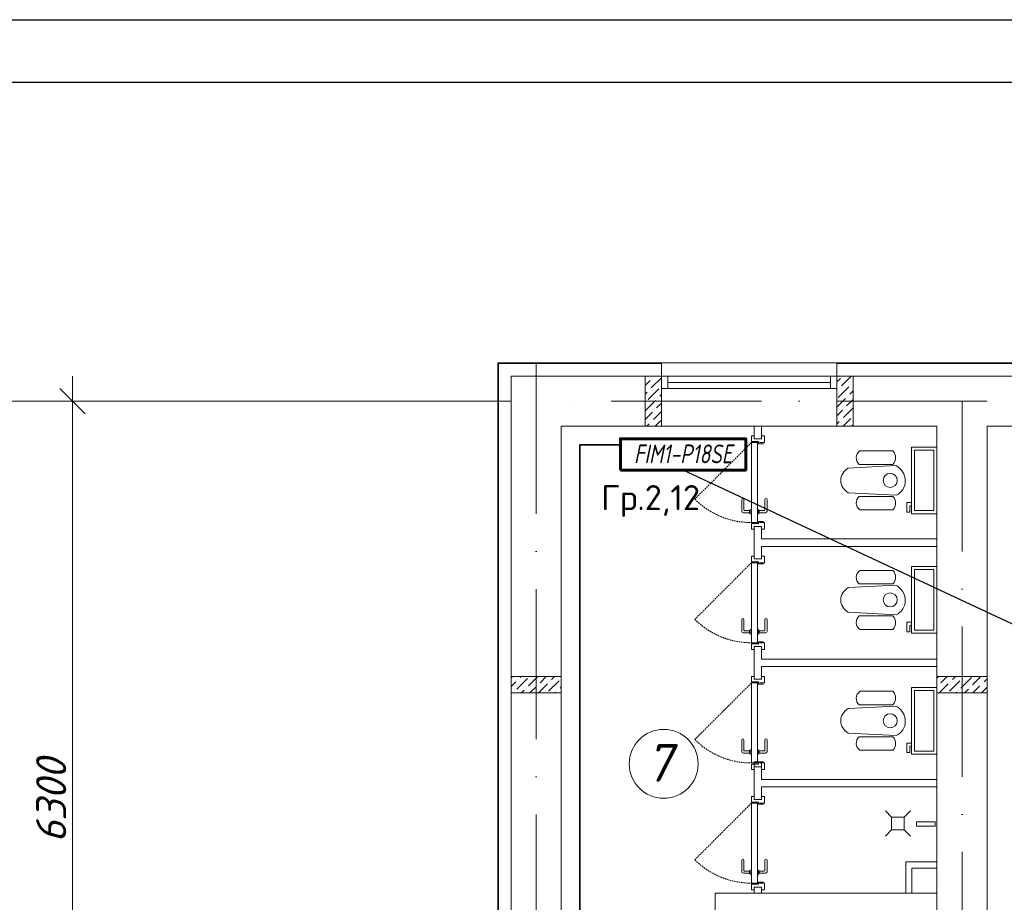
# Model space of a CAD drawing. Header units: millimetres. Extents: x 1114507 to 93926427, y 174473 to 817039.
# Tile 373 of 483: x 1892729 to 1900590, y 778423 to 785472. Entities that reach past the tile are written whole.
import ezdxf
from ezdxf.enums import TextEntityAlignment as Align

# ---------------------------------------------------------------- set-up
doc = ezdxf.new("R2010")
doc.units = ezdxf.units.MM
doc.linetypes.add('ACAD_ISO10W100', pattern=[18, 12, -3, 0, -3])
doc.linetypes.add('Beruniy Xref$0$DASHED', pattern=[19.05, 12.7, -6.35])
doc.layers.add('chiller fankoyl', color=7, linetype='Continuous')
doc.layers.add('kcd_tx', color=7, linetype='Continuous')
for name, color, linetype, lineweight in [('expl', 234, 'Continuous', 13), ('Radiator', 40, 'Continuous', 60), ('размеры', 12, 'Continuous', 15), ('Сантехника', 150, 'Continuous', 13)]:
    doc.layers.add(name, color=color, linetype=linetype, lineweight=lineweight)
doc.layers.add('АСО-стены кирпич 380 мм', color=7, linetype='Continuous', lineweight=35, true_color=0x745739)
doc.styles.add('iso', font='isocpeur.TTF')
doc.styles.add('ISOC-330-0.77', font='isocpeui.ttf', dxfattribs={"width": 0.77, "height": 330})
doc.styles.get("Standard").update_dxf_attribs({"font": 'isocpeui.ttf'})
doc.styles.add('Суннат', font='ariali.ttf', dxfattribs={"height": 250})

# ---------------------------------------------------------------- blocks, each defined once
blk = doc.blocks.new('blokqav2mak')
at = {"color": 252, "lineweight": 0, "ltscale": 100}
for p, q in [((1546682, 782732.1), (1545375, 782732.1)), ((1545375, 782732.1), (1545375, 775375.1)), ((1546682, 782625.1), (1546682, 782732.1)), ((1550282, 782732.1), (1548082, 782732.1)), ((1548082, 782625.1), (1548082, 782732.1))]:
    blk.add_line(p, q, dxfattribs=at)
at = {"color": 32, "lineweight": 0, "ltscale": 100}
for p, q in [((1546682, 782725.1), (1545382, 782725.1)), ((1545382, 782725.1), (1545382, 775375.1)), ((1550282, 782725.1), (1548082, 782725.1))]:
    blk.add_line(p, q, dxfattribs=at)
at = {"color": 1, "linetype": 'ACAD_ISO10W100', "lineweight": 0, "ltscale": 100}
for p, q in [((1545682, 782725.1), (1545682, 766825.1)), ((1572682, 782425.1), (1545682, 782425.1)), ((1549082, 782425.1), (1549082, 766825.1))]:
    blk.add_line(p, q, dxfattribs=at)
at = {"lineweight": 0, "ltscale": 100}
for p, q in [((1548082, 782732.1), (1546682, 782732.1)), ((1546682, 782625.1), (1545482, 782625.1)), ((1545482, 782625.1), (1545482, 775455.1)), ((1546682, 782225.1), (1546682, 782625.1)), ((1550282, 782625.1), (1548082, 782625.1)), ((1548082, 782225.1), (1548082, 782625.1)), ((1546682, 782225.1), (1545882, 782225.1)), ((1545882, 782225.1), (1545882, 775455.1)), ((1548082, 782225.1), (1546682, 782225.1)), ((1548882, 782225.1), (1548082, 782225.1)), ((1548882, 776325.1), (1548882, 782225.1)), ((1550282, 782225.1), (1549282, 782225.1)), ((1549282, 776325.1), (1549282, 782225.1)), ((1548682, 778495.1), (1548682, 778695.1)), ((1548682, 778695.1), (1548882, 778695.1)), ((1548882, 778695.1), (1548882, 778495.1)), ((1547112, 776325.1), (1547112, 778495.1)), ((1547112, 778495.1), (1548882, 778495.1)), ((1548882, 778495.1), (1548682, 778495.1))]:
    blk.add_line(p, q, dxfattribs=at)
at = {"linetype": 'Continuous', "lineweight": 0, "ltscale": 100}
for p, q in [((1546552, 782616.6, 0), (1546560.5, 782625.1, 0)), ((1546601.4, 782531.3, 0), (1546682, 782611.9, 0)), ((1546626.7, 782623.9, 0), (1546627.9, 782625.1, 0)), ((1548118.8, 782548.1, 0), (1548195.8, 782625.1, 0)), ((1548127.2, 782623.9, 0), (1548127.2, 782623.9, 0)), ((1546552, 782549.2, 0), (1546593, 782590.2, 0)), ((1546609.8, 782607, 0), (1546609.8, 782607, 0)), ((1546677.2, 782539.7, 0), (1546677.2, 782539.7, 0)), ((1548082, 782578.7, 0), (1548110.4, 782607, 0)), ((1548093.6, 782455.5, 0), (1548177.8, 782539.7, 0)), ((1548102, 782531.3, 0), (1548102, 782531.3, 0)), ((1548194.6, 782556.5, 0), (1548194.6, 782556.5, 0)), ((1548211.4, 782573.3, 0), (1548212, 782573.9, 0)), ((1546552, 782481.9, 0), (1546567.7, 782497.6, 0)), ((1546576.1, 782438.6, 0), (1546660.3, 782522.8, 0)), ((1546584.6, 782514.4, 0), (1546584.6, 782514.4, 0)), ((1546668.7, 782463.9, 0), (1546682, 782477.2, 0)), ((1548082, 782511.3, 0), (1548085.2, 782514.4, 0)), ((1548169.3, 782463.9, 0), (1548169.3, 782463.9, 0)), ((1548186.2, 782480.7, 0), (1548212, 782506.6, 0)), ((1546552, 782347.2, 0), (1546635.1, 782430.2, 0)), ((1546559.3, 782421.8, 0), (1546559.3, 782421.8, 0)), ((1546643.5, 782371.3, 0), (1546682, 782409.8, 0)), ((1546651.9, 782447.1, 0), (1546651.9, 782447.1, 0)), ((1548082, 782376.6, 0), (1548152.5, 782447.1, 0)), ((1548160.9, 782388.1, 0), (1548212, 782439.2, 0)), ((1546552, 782279.8, 0), (1546609.8, 782337.6, 0)), ((1546618.2, 782278.7, 0), (1546682, 782342.5, 0)), ((1546626.7, 782354.5, 0), (1546626.7, 782354.5, 0)), ((1548082, 782309.2, 0), (1548127.2, 782354.5, 0)), ((1548135.7, 782295.5, 0), (1548212, 782371.9, 0)), ((1548144.1, 782371.3, 0), (1548144.1, 782371.3, 0)), ((1548211.4, 782303.9, 0), (1548211.4, 782303.9, 0)), ((1546564.7, 782225.1, 0), (1546584.6, 782245, 0)), ((1546601.4, 782261.8, 0), (1546601.4, 782261.8, 0)), ((1546632, 782225.1, 0), (1546677.2, 782270.3, 0)), ((1548082, 782241.9, 0), (1548102, 782261.8, 0)), ((1548118.8, 782278.7, 0), (1548118.8, 782278.7, 0)), ((1548132.6, 782225.1, 0), (1548194.6, 782287.1, 0)), ((1548203, 782228.2, 0), (1548212, 782237.2, 0)), ((1545482, 780214.5, 0), (1545492.7, 780225.1, 0)), ((1545482, 780147.1, 0), (1545519.4, 780184.5, 0)), ((1545527.9, 780125.6, 0), (1545612.1, 780209.8, 0)), ((1545536.3, 780201.4, 0), (1545536.3, 780201.4, 0)), ((1545553.1, 780218.2, 0), (1545560, 780225.1, 0)), ((1545620.5, 780150.9, 0), (1545694.7, 780225.1, 0)), ((1545713.1, 780176.1, 0), (1545762.1, 780225.1, 0)), ((1545780.4, 780108.8, 0), (1545864.6, 780193, 0)), ((1545788.9, 780184.5, 0), (1545788.9, 780184.5, 0)), ((1545805.7, 780201.4, 0), (1545829.4, 780225.1, 0)), ((1545881.5, 780209.8, 0), (1545881.5, 780209.8, 0)), ((1548882, 780211.9, 0), (1548895.2, 780225.1, 0)), ((1548913.6, 780176.1, 0), (1548962.5, 780225.1, 0)), ((1548980.9, 780108.8, 0), (1549065.1, 780193, 0)), ((1548989.3, 780184.5, 0), (1548989.3, 780184.5, 0)), ((1549006.2, 780201.4, 0), (1549029.9, 780225.1, 0)), ((1549073.5, 780134, 0), (1549157.7, 780218.2, 0)), ((1549082, 780209.8, 0), (1549082, 780209.8, 0)), ((1549166.1, 780159.3, 0), (1549232, 780225.1, 0)), ((1549258.7, 780184.5, 0), (1549282, 780207.8, 0)), ((1545511, 780108.8, 0), (1545511, 780108.8, 0)), ((1545564.7, 780095.1, 0), (1545586.8, 780117.2, 0)), ((1545603.6, 780134, 0), (1545603.6, 780134, 0)), ((1545632.1, 780095.1, 0), (1545679.4, 780142.4, 0)), ((1545696.2, 780159.3, 0), (1545696.2, 780159.3, 0)), ((1545699.4, 780095.1, 0), (1545772, 780167.7, 0)), ((1545834.1, 780095.1, 0), (1545839.4, 780100.4, 0)), ((1545856.2, 780117.2, 0), (1545856.2, 780117.2, 0)), ((1545873, 780134, 0), (1545882, 780143, 0)), ((1548896.7, 780159.3, 0), (1548896.7, 780159.3, 0)), ((1548899.9, 780095.1, 0), (1548972.5, 780167.7, 0)), ((1549034.6, 780095.1, 0), (1549039.9, 780100.4, 0)), ((1549056.7, 780117.2, 0), (1549056.7, 780117.2, 0)), ((1549102, 780095.1, 0), (1549132.5, 780125.6, 0)), ((1549149.3, 780142.4, 0), (1549149.3, 780142.4, 0)), ((1549169.3, 780095.1, 0), (1549225.1, 780150.9, 0)), ((1549236.7, 780095.1, 0), (1549282, 780140.5, 0)), ((1549241.9, 780167.7, 0), (1549241.9, 780167.7, 0))]:
    blk.add_line(p, q, dxfattribs=at)
at = {"color": 5, "lineweight": 0}
for p, q in [((1546732, 782625.1), (1546682, 782625.1)), ((1546682, 782625.1), (1546682, 782525.1)), ((1548032, 782625.1), (1546732, 782625.1)), ((1546732, 782525.1), (1546732, 782625.1)), ((1548032, 782525.1), (1548032, 782625.1)), ((1548032, 782625.1), (1548082, 782625.1)), ((1548082, 782625.1), (1548082, 782525.1)), ((1548032, 782575.1), (1546732, 782575.1)), ((1546682, 782525.1), (1546732, 782525.1)), ((1548032, 782525.1), (1546732, 782525.1)), ((1548082, 782525.1), (1548032, 782525.1))]:
    blk.add_line(p, q, dxfattribs=at)
at = {"color": 0, "linetype": 'ByBlock', "lineweight": 0}
blk.add_line((1542080.2, 782325.1), (1541880.2, 782525.1), dxfattribs=at)
at = {"color": 0, "lineweight": 0}
for p, q in [((1547422, 782147), (1547400.2, 782147)), ((1547400.2, 782147), (1547400.2, 782103.2)), ((1547503.9, 782147), (1547482, 782147)), ((1547503.9, 782094.5), (1547503.9, 782147)), ((1547400.2, 782103.2), (1547457, 782103.2)), ((1547448.3, 782094.5), (1547400.2, 782094.5)), ((1547400.2, 782094.5), (1547400.2, 781455.7)), ((1547422, 782125.1), (1547482, 782125.1)), ((1547448.3, 781455.7), (1547448.3, 782094.5)), ((1547457, 782103.2), (1547457, 782085.7)), ((1547457, 782085.7), (1547496.4, 782085.7)), ((1547465.8, 782094.5), (1547503.9, 782094.5)), ((1547323.2, 781547.6), (1547323.2, 781639.5)), ((1547340.7, 781639.5), (1547340.7, 781556.4)), ((1547507.8, 781639.5), (1547507.8, 781556.4)), ((1547525.3, 781547.6), (1547525.3, 781639.5)), ((1547386.2, 781534.5), (1547336.3, 781534.5)), ((1547345.1, 781552), (1547386.2, 781552)), ((1547386.2, 781534.5), (1547386.2, 781552)), ((1547390.5, 781556.4), (1547391.4, 781556.4)), ((1547391.4, 781530.1), (1547390.5, 781530.1)), ((1547400.2, 781560.7), (1547391.4, 781560.7)), ((1547391.4, 781560.7), (1547391.4, 781525.7)), ((1547391.4, 781525.7), (1547400.2, 781525.7)), ((1547400.2, 781525.7), (1547400.2, 781560.7)), ((1547448.3, 781560.7), (1547457, 781560.7)), ((1547457, 781525.7), (1547448.3, 781525.7)), ((1547457, 781560.7), (1547457, 781525.7)), ((1547457.9, 781556.4), (1547457, 781556.4)), ((1547457, 781530.1), (1547457.9, 781530.1)), ((1547503.4, 781552), (1547462.3, 781552)), ((1547462.3, 781534.5), (1547462.3, 781552)), ((1547462.3, 781534.5), (1547512.1, 781534.5)), ((1547400.2, 781455.7), (1547448.3, 781455.7)), ((1547400.2, 781403.2), (1547400.2, 781447)), ((1547400.2, 781447), (1547457, 781447)), ((1547457, 781447), (1547457, 781464.5)), ((1547457, 781464.5), (1547496.4, 781464.5)), ((1547465.8, 781455.7), (1547503.9, 781455.7)), ((1547503.9, 781455.7), (1547503.9, 781403.2)), ((1547422, 781403.2), (1547400.2, 781403.2)), ((1547422, 781425.1), (1547482, 781425.1)), ((1547503.9, 781403.2), (1547482, 781403.2)), ((1547422, 781187), (1547400.2, 781187)), ((1547400.2, 781187), (1547400.2, 781143.2)), ((1547400.2, 781143.2), (1547457, 781143.2)), ((1547448.3, 781134.5), (1547400.2, 781134.5)), ((1547400.2, 781134.5), (1547400.2, 780495.7)), ((1547422, 781165.1), (1547482, 781165.1)), ((1547448.3, 780495.7), (1547448.3, 781134.5)), ((1547457, 781143.2), (1547457, 781125.7)), ((1547457, 781125.7), (1547496.4, 781125.7)), ((1547465.8, 781134.5), (1547503.9, 781134.5)), ((1547503.9, 781187), (1547482, 781187)), ((1547503.9, 781134.5), (1547503.9, 781187)), ((1547323.2, 780587.6), (1547323.2, 780679.5)), ((1547340.7, 780679.5), (1547340.7, 780596.4)), ((1547507.8, 780679.5), (1547507.8, 780596.4)), ((1547525.3, 780587.6), (1547525.3, 780679.5)), ((1547386.2, 780574.5), (1547336.3, 780574.5)), ((1547345.1, 780592), (1547386.2, 780592)), ((1547386.2, 780574.5), (1547386.2, 780592)), ((1547390.5, 780596.4), (1547391.4, 780596.4)), ((1547391.4, 780570.1), (1547390.5, 780570.1)), ((1547400.2, 780600.7), (1547391.4, 780600.7)), ((1547391.4, 780600.7), (1547391.4, 780565.7)), ((1547391.4, 780565.7), (1547400.2, 780565.7)), ((1547400.2, 780565.7), (1547400.2, 780600.7)), ((1547448.3, 780600.7), (1547457, 780600.7)), ((1547457, 780565.7), (1547448.3, 780565.7)), ((1547457, 780600.7), (1547457, 780565.7)), ((1547457.9, 780596.4), (1547457, 780596.4)), ((1547457, 780570.1), (1547457.9, 780570.1)), ((1547503.4, 780592), (1547462.3, 780592)), ((1547462.3, 780574.5), (1547462.3, 780592)), ((1547462.3, 780574.5), (1547512.1, 780574.5)), ((1547400.2, 780495.7), (1547448.3, 780495.7)), ((1547400.2, 780443.2), (1547400.2, 780487)), ((1547400.2, 780487), (1547457, 780487)), ((1547457, 780487), (1547457, 780504.5)), ((1547457, 780504.5), (1547496.4, 780504.5)), ((1547465.8, 780495.7), (1547503.9, 780495.7)), ((1547503.9, 780495.7), (1547503.9, 780443.2)), ((1547422, 780443.2), (1547400.2, 780443.2)), ((1547422, 780465.1), (1547482, 780465.1)), ((1547503.9, 780443.2), (1547482, 780443.2)), ((1547422, 780227), (1547400.2, 780227)), ((1547400.2, 780227), (1547400.2, 780183.2)), ((1547400.2, 780183.2), (1547457, 780183.2)), ((1547448.3, 780174.5), (1547400.2, 780174.5)), ((1547400.2, 780174.5), (1547400.2, 779535.7)), ((1547422, 780205.1), (1547482, 780205.1)), ((1547448.3, 779535.7), (1547448.3, 780174.5)), ((1547457, 780183.2), (1547457, 780165.7)), ((1547465.8, 780174.5), (1547503.9, 780174.5)), ((1547503.9, 780227), (1547482, 780227)), ((1547503.9, 780174.5), (1547503.9, 780227)), ((1547457, 780165.7), (1547496.4, 780165.7)), ((1547323.2, 779627.6), (1547323.2, 779719.5)), ((1547340.7, 779719.5), (1547340.7, 779636.4)), ((1547507.8, 779719.5), (1547507.8, 779636.4)), ((1547525.3, 779627.6), (1547525.3, 779719.5)), ((1547345.1, 779632), (1547386.2, 779632)), ((1547386.2, 779614.5), (1547386.2, 779632)), ((1547390.5, 779636.4), (1547391.4, 779636.4)), ((1547400.2, 779640.7), (1547391.4, 779640.7)), ((1547391.4, 779640.7), (1547391.4, 779605.7)), ((1547400.2, 779605.7), (1547400.2, 779640.7)), ((1547448.3, 779640.7), (1547457, 779640.7)), ((1547457, 779640.7), (1547457, 779605.7)), ((1547457.9, 779636.4), (1547457, 779636.4)), ((1547503.4, 779632), (1547462.3, 779632)), ((1547462.3, 779614.5), (1547462.3, 779632)), ((1547386.2, 779614.5), (1547336.3, 779614.5)), ((1547391.4, 779610.1), (1547390.5, 779610.1)), ((1547391.4, 779605.7), (1547400.2, 779605.7)), ((1547457, 779605.7), (1547448.3, 779605.7)), ((1547457, 779610.1), (1547457.9, 779610.1)), ((1547457, 779527), (1547457, 779544.5)), ((1547457, 779544.5), (1547496.4, 779544.5)), ((1547462.3, 779614.5), (1547512.1, 779614.5)), ((1547400.2, 779535.7), (1547448.3, 779535.7)), ((1547400.2, 779483.2), (1547400.2, 779527)), ((1547400.2, 779527), (1547457, 779527)), ((1547422, 779483.2), (1547400.2, 779483.2)), ((1547422, 779505.1), (1547482, 779505.1)), ((1547465.8, 779535.7), (1547503.9, 779535.7)), ((1547503.9, 779483.2), (1547482, 779483.2)), ((1547503.9, 779535.7), (1547503.9, 779483.2)), ((1547422, 779267), (1547400.2, 779267)), ((1547400.2, 779267), (1547400.2, 779223.2)), ((1547422, 779245.1), (1547482, 779245.1)), ((1547503.9, 779267), (1547482, 779267)), ((1547503.9, 779214.5), (1547503.9, 779267)), ((1547400.2, 779223.2), (1547457, 779223.2)), ((1547448.3, 779214.5), (1547400.2, 779214.5)), ((1547400.2, 779214.5), (1547400.2, 778575.7)), ((1547448.3, 778575.7), (1547448.3, 779214.5)), ((1547457, 779223.2), (1547457, 779205.7)), ((1547457, 779205.7), (1547496.4, 779205.7)), ((1547465.8, 779214.5), (1547503.9, 779214.5)), ((1547323.2, 778667.6), (1547323.2, 778759.5)), ((1547340.7, 778759.5), (1547340.7, 778676.4)), ((1547507.8, 778759.5), (1547507.8, 778676.4)), ((1547525.3, 778667.6), (1547525.3, 778759.5)), ((1547400.2, 778680.7), (1547391.4, 778680.7)), ((1547391.4, 778680.7), (1547391.4, 778645.7)), ((1547400.2, 778645.7), (1547400.2, 778680.7)), ((1547448.3, 778680.7), (1547457, 778680.7)), ((1547457, 778680.7), (1547457, 778645.7)), ((1547386.2, 778654.5), (1547336.3, 778654.5)), ((1547345.1, 778672), (1547386.2, 778672)), ((1547386.2, 778654.5), (1547386.2, 778672)), ((1547390.5, 778676.4), (1547391.4, 778676.4)), ((1547391.4, 778650.1), (1547390.5, 778650.1)), ((1547391.4, 778645.7), (1547400.2, 778645.7)), ((1547457, 778645.7), (1547448.3, 778645.7)), ((1547457.9, 778676.4), (1547457, 778676.4)), ((1547457, 778650.1), (1547457.9, 778650.1)), ((1547503.4, 778672), (1547462.3, 778672)), ((1547462.3, 778654.5), (1547462.3, 778672)), ((1547462.3, 778654.5), (1547512.1, 778654.5)), ((1547400.2, 778575.7), (1547448.3, 778575.7)), ((1547400.2, 778523.2), (1547400.2, 778567)), ((1547400.2, 778567), (1547457, 778567)), ((1547422, 778523.2), (1547400.2, 778523.2)), ((1547422, 778545.1), (1547482, 778545.1)), ((1547457, 778567), (1547457, 778584.5)), ((1547457, 778584.5), (1547496.4, 778584.5)), ((1547465.8, 778575.7), (1547503.9, 778575.7)), ((1547503.9, 778523.2), (1547482, 778523.2)), ((1547503.9, 778575.7), (1547503.9, 778523.2))]:
    blk.add_line(p, q, dxfattribs=at)
at = {"color": 0, "linetype": 'Beruniy Xref$0$DASHED', "lineweight": 0}
for p, q in [((1547400.2, 782094.5), (1546948.5, 781642.8)), ((1547400.2, 781134.5), (1546948.5, 780682.8)), ((1547400.2, 780174.5), (1546948.5, 779722.8)), ((1547400.2, 779214.5), (1546948.5, 778762.8))]:
    blk.add_line(p, q, dxfattribs=at)
at = {"lineweight": 0}
for p, q in [((1548470.1, 779152.5), (1548520.1, 779102.5)), ((1548670.1, 779152.5), (1548620.1, 779102.5)), ((1548620.1, 779102.5), (1548520.1, 779102.5)), ((1548520.1, 779102.5), (1548520.1, 779002.5)), ((1548620.1, 779002.5), (1548620.1, 779102.5)), ((1548470.1, 778952.5), (1548520.1, 779002.5)), ((1548520.1, 779002.5), (1548620.1, 779002.5)), ((1548670.1, 778952.5), (1548620.1, 779002.5)), ((1548719, 779031.5), (1548719, 779066.2)), ((1548719, 779066.2), (1548866.2, 779066.2)), ((1548866.2, 779031.5), (1548719, 779031.5)), ((1548866.2, 779066.2), (1548866.2, 779031.5))]:
    blk.add_line(p, q, dxfattribs=at)
at = {"color": 144, "lineweight": 0, "ltscale": 100}
for p, q in [((1548882, 778745.1), (1548632, 778745.1)), ((1548632, 778745.1), (1548632, 778495.1))]:
    blk.add_line(p, q, dxfattribs=at)
at = {"color": 0, "linetype": 'Beruniy Xref$0$DASHED', "lineweight": 0}
for centre in [(1547400.2, 782094.5), (1547400.2, 781134.5), (1547400.2, 780174.5), (1547400.2, 779214.5)]:
    blk.add_arc(centre, 638.7, 225, 270, dxfattribs=at)
at = {"color": 0, "lineweight": 0}
for centre, radius, start, end in [((1547331.9, 781639.5), 8.75, 360, 180), ((1547516.5, 781639.5), 8.75, 360, 180), ((1547336.3, 781547.6), 13.1, 180, 270), ((1547345.1, 781556.4), 4.37, 180, 270), ((1547390.5, 781552), 4.37, 90, 180), ((1547390.5, 781534.5), 4.37, 180, 270), ((1547457.9, 781552), 4.37, 360, 90), ((1547457.9, 781534.5), 4.37, 270, 360), ((1547503.4, 781556.4), 4.37, 270, 360), ((1547512.1, 781547.6), 13.1, 270, 360), ((1547331.9, 780679.5), 8.75, 360, 180), ((1547516.5, 780679.5), 8.75, 360, 180), ((1547336.3, 780587.6), 13.1, 180, 270), ((1547345.1, 780596.4), 4.37, 180, 270), ((1547390.5, 780592), 4.37, 90, 180), ((1547390.5, 780574.5), 4.37, 180, 270), ((1547457.9, 780592), 4.37, 360, 90), ((1547457.9, 780574.5), 4.37, 270, 360), ((1547503.4, 780596.4), 4.37, 270, 360), ((1547512.1, 780587.6), 13.1, 270, 360), ((1547331.9, 779719.5), 8.75, 360, 180), ((1547516.5, 779719.5), 8.75, 360, 180), ((1547336.3, 779627.6), 13.1, 180, 270), ((1547345.1, 779636.4), 4.37, 180, 270), ((1547390.5, 779632), 4.37, 90, 180), ((1547457.9, 779632), 4.37, 360, 90), ((1547503.4, 779636.4), 4.37, 270, 360), ((1547512.1, 779627.6), 13.1, 270, 360), ((1547390.5, 779614.5), 4.37, 180, 270), ((1547457.9, 779614.5), 4.37, 270, 360), ((1547331.9, 778759.5), 8.75, 360, 180), ((1547516.5, 778759.5), 8.75, 360, 180), ((1547336.3, 778667.6), 13.1, 180, 270), ((1547345.1, 778676.4), 4.37, 180, 270), ((1547390.5, 778672), 4.37, 90, 180), ((1547390.5, 778654.5), 4.37, 180, 270), ((1547457.9, 778672), 4.37, 360, 90), ((1547457.9, 778654.5), 4.37, 270, 360), ((1547503.4, 778676.4), 4.37, 270, 360), ((1547512.1, 778667.6), 13.1, 270, 360)]:
    blk.add_arc(centre, radius, start, end, dxfattribs=at)
at = {"layer": 'kcd_tx', "color": 152, "lineweight": 0, "ltscale": 100}
for p, q in [((1541980.2, 782625.1), (1541980.2, 775925.1)), ((1545482, 782425.1), (1540855, 782425.1)), ((1545482, 782425.1), (1541780.2, 782425.1))]:
    blk.add_line(p, q, dxfattribs=at)
at = {"layer": 'АСО-стены кирпич 380 мм', "color": 5, "lineweight": 0}
for p, q in [((1547422, 782125.1), (1547422, 782225.2)), ((1547482, 782225.2), (1547482, 782125.1)), ((1547482, 782125.1), (1547422, 782125.1)), ((1547422, 781165.1), (1547422, 781425.1)), ((1547422, 781425.1), (1547482, 781425.1)), ((1547482, 781425.1), (1547482, 781325.1)), ((1547482, 781325.1), (1548882, 781325.1)), ((1548882, 781325.1), (1548882, 781265.1)), ((1547482, 781265.1), (1547482, 781165.1)), ((1548882, 781265.1), (1547482, 781265.1)), ((1547482, 781165.1), (1547422, 781165.1)), ((1547422, 780205.1), (1547422, 780465.1)), ((1547422, 780465.1), (1547482, 780465.1)), ((1547482, 780465.1), (1547482, 780365.1)), ((1547482, 780365.1), (1548882, 780365.1)), ((1548882, 780365.1), (1548882, 780305.1)), ((1547482, 780305.1), (1547482, 780205.1)), ((1548882, 780305.1), (1547482, 780305.1)), ((1547482, 780205.1), (1547422, 780205.1)), ((1547422, 779245.1), (1547422, 779545)), ((1547422, 779545), (1547482, 779545)), ((1547482, 779545), (1547482, 779405.1)), ((1547482, 779405.1), (1548882, 779405.1)), ((1548882, 779405.1), (1548882, 779345.1)), ((1547482, 779345.1), (1547482, 779245.1)), ((1548882, 779345.1), (1547482, 779345.1)), ((1547482, 779245.1), (1547422, 779245.1)), ((1547422, 778495.1), (1547422, 778545.1)), ((1547482, 778545.1), (1547482, 778495.1))]:
    blk.add_line(p, q, dxfattribs=at)
at = {"layer": 'размеры', "lineweight": 0, "ltscale": 5}
for p, q in [((1546552, 782625.1), (1546682, 782625.1)), ((1546552, 782225.1), (1546552, 782625.1)), ((1546682, 782625.1), (1546682, 782225.1)), ((1548082, 782625.1), (1548212, 782625.1)), ((1548082, 782225.1), (1548082, 782625.1)), ((1548212, 782625.1), (1548212, 782225.1)), ((1546682, 782225.1), (1546552, 782225.1)), ((1548212, 782225.1), (1548082, 782225.1)), ((1545482, 780095.1), (1545482, 780225.1)), ((1545482, 780225.1), (1545882, 780225.1)), ((1545882, 780225.1), (1545482, 780225.1)), ((1545482, 780225.1), (1545482, 780095.1)), ((1545882, 780225.1), (1545882, 780095.1)), ((1545882, 780095.1), (1545882, 780225.1)), ((1548882, 780095.1), (1548882, 780225.1)), ((1548882, 780225.1), (1549282, 780225.1)), ((1549282, 780225.1), (1548882, 780225.1)), ((1548882, 780225.1), (1548882, 780095.1)), ((1549282, 780225.1), (1549282, 780095.1)), ((1549282, 780095.1), (1549282, 780225.1)), ((1545882, 780095.1), (1545482, 780095.1)), ((1545482, 780095.1), (1545882, 780095.1)), ((1549282, 780095.1), (1548882, 780095.1)), ((1548882, 780095.1), (1549282, 780095.1))]:
    blk.add_line(p, q, dxfattribs=at)
at = {"layer": 'Сантехника', "lineweight": 0}
for p, q in [((1548882, 782059.1), (1548678.8, 782059.1)), ((1548678.8, 782059.1), (1548678.8, 781525.7)), ((1548882, 781525.7), (1548882, 782059.1)), ((1548265.3, 782027.9), (1548530.6, 782027.9)), ((1548857, 782034.1), (1548703.8, 782034.1)), ((1548703.8, 782034.1), (1548703.8, 781550.7)), ((1548857, 781550.7), (1548857, 782034.1)), ((1548552.7, 781910.7), (1548173.9, 781890.4)), ((1548259.9, 781919.8), (1548530.6, 781919.8)), ((1548173.9, 781694.4), (1548555.6, 781673.9)), ((1548259.9, 781664.9), (1548530.6, 781664.9)), ((1548678.8, 781614.6), (1548640.7, 781614.6)), ((1548640.7, 781614.6), (1548640.7, 781538.4)), ((1548666.1, 781538.4), (1548666.1, 781589.2)), ((1548666.1, 781589.2), (1548678.8, 781589.2)), ((1548265.3, 781556.8), (1548530.6, 781556.8)), ((1548640.7, 781538.4), (1548666.1, 781538.4)), ((1548678.8, 781525.7), (1548882, 781525.7)), ((1548703.8, 781550.7), (1548857, 781550.7)), ((1548265.3, 781073.5), (1548530.6, 781073.5)), ((1548882, 781104.7), (1548678.8, 781104.7)), ((1548678.8, 781104.7), (1548678.8, 780571.3)), ((1548857, 781079.7), (1548703.8, 781079.7)), ((1548703.8, 781079.7), (1548703.8, 780596.3)), ((1548857, 780596.3), (1548857, 781079.7)), ((1548882, 780571.3), (1548882, 781104.7)), ((1548259.9, 780965.4), (1548530.6, 780965.4)), ((1548552.7, 780956.3), (1548173.9, 780936)), ((1548173.9, 780740), (1548555.6, 780719.5)), ((1548259.9, 780710.5), (1548530.6, 780710.5)), ((1548678.8, 780660.2), (1548640.7, 780660.2)), ((1548640.7, 780660.2), (1548640.7, 780584)), ((1548265.3, 780602.4), (1548530.6, 780602.4)), ((1548640.7, 780584), (1548666.1, 780584)), ((1548666.1, 780584), (1548666.1, 780634.8)), ((1548666.1, 780634.8), (1548678.8, 780634.8)), ((1548678.8, 780571.3), (1548882, 780571.3)), ((1548703.8, 780596.3), (1548857, 780596.3)), ((1548265.3, 780107.9), (1548530.6, 780107.9)), ((1548882, 780139.1), (1548678.8, 780139.1)), ((1548678.8, 780139.1), (1548678.8, 779605.7)), ((1548857, 780114.1), (1548703.8, 780114.1)), ((1548703.8, 780114.1), (1548703.8, 779630.7)), ((1548857, 779630.7), (1548857, 780114.1)), ((1548882, 779605.7), (1548882, 780139.1)), ((1548552.7, 779990.7), (1548173.9, 779970.4)), ((1548259.9, 779999.8), (1548530.6, 779999.8)), ((1548173.9, 779774.4), (1548555.6, 779753.9)), ((1548259.9, 779744.9), (1548530.6, 779744.9)), ((1548265.3, 779636.8), (1548530.6, 779636.8)), ((1548678.8, 779694.6), (1548640.7, 779694.6)), ((1548640.7, 779694.6), (1548640.7, 779618.4)), ((1548666.1, 779618.4), (1548666.1, 779669.2)), ((1548666.1, 779669.2), (1548678.8, 779669.2)), ((1548703.8, 779630.7), (1548857, 779630.7)), ((1548640.7, 779618.4), (1548666.1, 779618.4)), ((1548678.8, 779605.7), (1548882, 779605.7))]:
    blk.add_line(p, q, dxfattribs=at)
for centre in [(1548508.4, 781792.4), (1548508.4, 780838), (1548508.4, 779872.4)]:
    blk.add_circle(centre, 56.3, dxfattribs=at)
for centre, radius, start, end in [((1548309.5, 781971.5), 71.6, 128.08271, 226.17272), ((1548468.8, 781973.9), 82.1, 318.78504, 41.14502), ((1548309.5, 781613.2), 71.6, 133.82728, 231.91729), ((1548468.8, 781610.8), 82.1, 318.85498, 41.21496), ((1548309.5, 781017.1), 71.6, 128.08271, 226.17272), ((1548468.8, 781019.5), 82.1, 318.78504, 41.14502), ((1548309.5, 780658.8), 71.6, 133.82728, 231.91729), ((1548468.8, 780656.4), 82.1, 318.85498, 41.21496), ((1548309.5, 780051.5), 71.6, 128.08271, 226.17272), ((1548468.8, 780053.9), 82.1, 318.78504, 41.14502), ((1548309.5, 779693.2), 71.6, 133.82728, 231.91729), ((1548468.8, 779690.8), 82.1, 318.85498, 41.21496)]:
    blk.add_arc(centre, radius, start, end, dxfattribs=at)
at = {"layer": 'Сантехника', "lineweight": 0, "extrusion": (0, 0, -1)}
for centre, major_axis, ratio, start_param, end_param in [((1548501, 781793.7), (70.6, -111.3), 0.957892, 4.142259, 6.427427), ((1548251.6, 781792.4), (138, 0), 0.859529, 2.169462, 4.113723), ((1548251.6, 780838), (138, 0), 0.859529, 2.169462, 4.113723), ((1548501, 780839.3), (70.6, -111.3), 0.957892, 4.142259, 6.427427), ((1548251.6, 779872.4), (138, 0), 0.859529, 2.169462, 4.113723), ((1548501, 779873.7), (70.6, -111.3), 0.957892, 4.142259, 6.427427)]:
    blk.add_ellipse(centre, major_axis=major_axis, ratio=ratio, start_param=start_param, end_param=end_param, dxfattribs=at)
at = {"layer": 'kcd_tx', "color": 152, "lineweight": 0}
blk.add_text('6300', height=240, rotation=90, dxfattribs=at).set_placement((1541930.2, 778899.1))
blk = doc.blocks.new('*U1772')
at = {"layer": 'Radiator', "color": 0, "lineweight": 60, "ltscale": 100}
blk.add_lwpolyline([(-500, 0), (500, 0), (500, 250), (-500, 250)], close=True, dxfattribs=at)
at = {"layer": 'Defpoints', "lineweight": 25, "style": 'ISOC-330-0.77', "width": 0.77, "flags": 1}
blk.add_attdef('ТИП', (-161.2, 299.5), '', height=150, dxfattribs=at)
at = {"layer": 'Defpoints', "color": 0, "lineweight": 25, "style": 'ISOC-330-0.77', "width": 0.77, "flags": 8}
blk.add_attdef('СЕК', text='', height=150, dxfattribs=at).set_placement((0.2, 129.1), align=Align.MIDDLE_CENTER)

msp = doc.modelspace()

# ---------------------------------------------------------------- linework, layer by layer
at = {"color": 4, "lineweight": 35, "ltscale": 100}
for q in [(1897525, 782075.1), (1897202.2, 775775.1)]:
    msp.add_line((1897202.2, 782075.1), q, dxfattribs=at)
at = {"ltscale": 10}
msp.add_line((1902588.8, 779738.9, 530), (1898025.2, 781875.1), dxfattribs=at)
at = {"color": 5, "elevation": 0}
msp.add_lwpolyline([(1888998.1, 785471.7), (1941856.1, 785471.7), (1941856.1, 755771.7), (1888998.1, 755771.7)], close=True, dxfattribs=at)
at = {"color": 5, "lineweight": 30, "elevation": 0}
msp.add_lwpolyline([(1890998.1, 784971.7), (1941356.1, 784971.7), (1941356.1, 756271.7), (1890998.1, 756271.7)], close=True, dxfattribs=at)
at = {"layer": 'Defpoints', "color": 3, "linetype": 'ByBlock', "elevation": 0}
msp.add_lwpolyline([(1888998.1, 785471.7), (1930998.1, 785471.7), (1930998.1, 755771.7), (1888998.1, 755771.7)], close=True, dxfattribs=at)
at = {"layer": 'expl', "lineweight": 0}
msp.add_circle((1897870.5, 779528.7), 275.1, dxfattribs=at)

# ---------------------------------------------------------------- block references
at = {"color": 0}
msp.add_blockref('blokqav2mak', (351170.2, 0), dxfattribs=at)
at = {"layer": 'chiller fankoyl', "color": 0, "lineweight": 30}
ref = msp.add_blockref('*U1772', (1898025, 781875.1), dxfattribs=at)
ref.add_attrib('СЕК', 'FIM1-P18SE', dxfattribs={"layer": 'Defpoints', "color": 0, "lineweight": 25, "height": 150, "style": 'ISOC-330-0.77', "width": 0.77}).set_placement((1898025.2, 782004.2), align=Align.MIDDLE_CENTER)

# ---------------------------------------------------------------- texts
at = {"color": 0, "insert": (1897371.1, 781755), "char_height": 200, "width": 2509.849, "attachment_point": 1, "style": 'Суннат'}
msp.add_mtext('{\\fISOCPEUR|b0|i0|c204|p34;Гр.\\fISOCPEUR|b0|i0|c0|p34;2,12}', dxfattribs=at)
at = {"ltscale": 10, "char_height": 192.653, "width": 2280.039, "attachment_point": 1, "style": 'iso'}
for insert in [(1844746.4, 780008.3, 612.5), (1857267.5, 780008.3, 612.5)]:
    msp.add_mtext('\\pi128.59205;{\\LВнутренний блок\\P\\pi648.75481;\\l\\C6;Фанкойл \\P\\pi306.79596;\\C0;N=0,05 квт 1ф}', dxfattribs=dict(at, insert=insert))
at = {"lineweight": 0, "insert": (1897932.9, 779686.8), "char_height": 300, "width": 349.19, "attachment_point": 3}
msp.add_mtext('7', dxfattribs=at)

doc.saveas('drawing.dxf')
